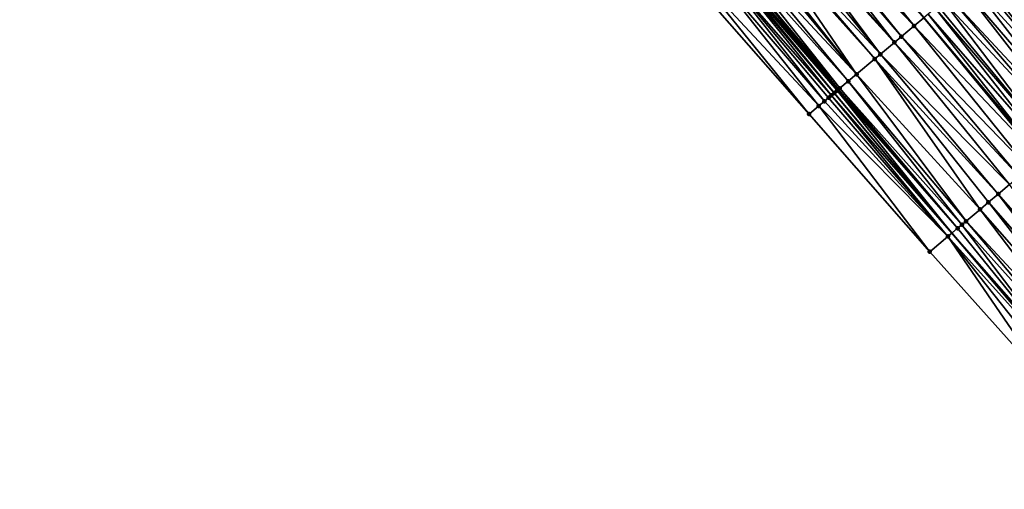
# Model space of a CAD drawing. Header units: feet. Extents: x 2004186 to 2014793, y 836912 to 864902.
# Tile 476 of 656: x 2007443 to 2007551, y 851774 to 851825. Entities that reach past the tile are written whole.
import ezdxf

# ---------------------------------------------------------------- set-up
doc = ezdxf.new("R2010")
doc.units = ezdxf.units.FT
doc.header["$LTSCALE"] = 100
doc.header["$MEASUREMENT"] = 0
for name, color, linetype, lineweight in [('EP_Travel Lane', 5, 'Continuous', 40), ('GPL_Skip Line', 2, 'Continuous', 40), ('Road Shots', 4, 'Continuous', 200), ('Road X-Section', 30, 'Continuous', 13)]:
    doc.layers.add(name, color=color, linetype=linetype, lineweight=lineweight)
doc.layers.add('I-77 SB_MM21-27-Surface-Border', color=7, linetype='Continuous')
doc.layers.add('I-77 SB_MM21-27-Surface-TIN', color=7, linetype='Continuous')

msp = doc.modelspace()

# ---------------------------------------------------------------- linework, layer by layer
at = {"layer": 'EP_Travel Lane'}
msp.add_polyline3d([(2007570.793330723, 851771.014521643, 434.817005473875), (2007557.86489253, 851786.2741778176, 434.8509902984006), (2007544.936497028, 851801.5337836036, 434.915286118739), (2007532.05063319, 851816.850676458, 434.9944426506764), (2007519.212721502, 851832.1865921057, 435.0379682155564), (2007506.374905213, 851847.5223937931, 435.1133429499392), (2007493.5371169, 851862.8581620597, 435.1980239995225), (2007480.699472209, 851878.1937587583, 435.3306054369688), (2007467.861817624, 851893.5293672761, 435.4598719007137), (2007455.024251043, 851908.8648706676, 435.6185170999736), (2007442.186681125, 851924.2003780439, 435.7760287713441), (2007429.332880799, 851939.5554357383, 435.9316822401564), (2007416.495602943, 851954.891014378, 436.0893727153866), (2007403.658229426, 851970.2267072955, 436.2248801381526), (2007390.821034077, 851985.562187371, 436.4016694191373), (2007377.983800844, 852000.8977127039, 436.5696962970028), (2007365.146606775, 852016.2331912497, 436.746768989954)], dxfattribs=at)
at = {"layer": 'GPL_Skip Line'}
msp.add_polyline3d([(2007593.417325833, 851763.9257781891, 434.9261233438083), (2007580.528480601, 851779.2188413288, 434.9466733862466), (2007567.639660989, 851794.5118740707, 434.9854355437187), (2007554.750797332, 851809.8049590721, 434.992887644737), (2007541.873390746, 851825.1076221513, 435.034522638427), (2007529.003965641, 851840.4170964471, 435.0699682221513), (2007516.134610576, 851855.7264874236, 435.1287140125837), (2007503.265309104, 851871.0358146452, 435.2052888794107), (2007490.396091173, 851886.3450424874, 435.3096552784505), (2007477.526880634, 851901.6542615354, 435.4164809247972), (2007464.657759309, 851916.9633744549, 435.5529856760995), (2007451.788603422, 851932.27252849, 435.677992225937), (2007438.931656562, 851947.5918225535, 435.8180751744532), (2007426.093954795, 851962.9272594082, 435.9514584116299), (2007413.256145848, 851978.2628242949, 436.0600149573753), (2007400.41848609, 851993.5982109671, 436.2031289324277), (2007387.580882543, 852008.9335304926, 436.3592634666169)], dxfattribs=at)
at = {"layer": 'I-77 SB_MM21-27-Surface-Border', "color": 3, "linetype": 'ByBlock', "lineweight": -2}
msp.add_polyline3d([(2007568.599676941, 851769.1657998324, 434.793076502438), (2007555.863779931, 851784.58773051, 434.8261248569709), (2007542.516219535, 851799.4940373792, 434.901223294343), (2007529.319505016, 851814.5548996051, 434.9846736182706), (2007516.143906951, 851829.6069673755, 435.0253286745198), (2007503.274639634, 851844.9162539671, 435.1132913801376), (2007490.405418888, 851860.2254851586, 435.216715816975), (2007477.383172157, 851875.4059411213, 435.3428858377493), (2007464.360932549, 851890.5863886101, 435.4714047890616), (2007451.338743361, 851905.7667761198, 435.6167385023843), (2007438.469698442, 851921.0757981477, 435.7786532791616), (2007426.050253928, 851936.8071358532, 435.9688119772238), (2007412.905939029, 851951.8856906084, 436.1259388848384), (2007400.681674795, 851967.7346392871, 436.2607944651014), (2007388.151000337, 851983.3264634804, 436.4663909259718), (2007374.70008124, 851998.148125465, 436.6493122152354), (2007362.015852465, 852013.6118045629, 436.8093653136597)], dxfattribs=at)
at = {"layer": 'I-77 SB_MM21-27-Surface-TIN', "color": 128, "linetype": 'ByBlock', "lineweight": -2}
for points in [[(2007527.779199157, 851839.3875591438, 435.0660527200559), (2007526.860614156, 851838.6154182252, 435.0597438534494), (2007540.801727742, 851824.2067678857, 435.0336501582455)], [(2007528.238494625, 851839.7736260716, 435.0701947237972), (2007527.779199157, 851839.3875591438, 435.0660527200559), (2007540.801727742, 851824.2067678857, 435.0336501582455)], [(2007528.238494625, 851839.7736260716, 435.0701947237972), (2007540.801727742, 851824.2067678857, 435.0336501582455), (2007541.873390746, 851825.1076221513, 435.034522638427)], [(2007526.40132128, 851838.2293482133, 435.0564643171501), (2007525.482747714, 851837.4571936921, 435.0539594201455), (2007538.65832849, 851822.4051464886, 435.0075381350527)], [(2007526.860614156, 851838.6154182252, 435.0597438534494), (2007526.40132128, 851838.2293482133, 435.0564643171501), (2007539.423824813, 851823.0485867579, 435.0157296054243)], [(2007526.40132128, 851838.2293482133, 435.0564643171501), (2007538.65832849, 851822.4051464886, 435.0075381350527), (2007539.423824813, 851823.0485867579, 435.0157296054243)], [(2007526.860614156, 851838.6154182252, 435.0597438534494), (2007539.423824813, 851823.0485867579, 435.0157296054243), (2007540.801727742, 851824.2067678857, 435.0336501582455)], [(2007525.176559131, 851837.199805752, 435.0539912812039), (2007524.564184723, 851836.6850265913, 435.0549724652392), (2007537.127367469, 851821.1182283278, 435.0016763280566)], [(2007525.482747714, 851837.4571936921, 435.0539594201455), (2007525.176559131, 851837.199805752, 435.0539912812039), (2007538.65832849, 851822.4051464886, 435.0075381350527)], [(2007525.176559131, 851837.199805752, 435.0539912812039), (2007537.127367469, 851821.1182283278, 435.0016763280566), (2007538.65832849, 851822.4051464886, 435.0075381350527)], [(2007524.564184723, 851836.6850265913, 435.0549724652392), (2007523.492503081, 851835.7841944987, 435.047897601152), (2007537.127367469, 851821.1182283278, 435.0016763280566)], [(2007523.186316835, 851835.5268037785, 435.0487069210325), (2007522.114648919, 851834.6259553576, 435.0461982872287), (2007534.524721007, 851818.9304825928, 434.9874777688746)], [(2007523.492503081, 851835.7841944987, 435.047897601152), (2007523.186316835, 851835.5268037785, 435.0487069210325), (2007536.514973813, 851820.603472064, 434.9962553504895)], [(2007523.186316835, 851835.5268037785, 435.0487069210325), (2007534.524721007, 851818.9304825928, 434.9874777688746), (2007536.514973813, 851820.603472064, 434.9962553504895)], [(2007523.492503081, 851835.7841944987, 435.047897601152), (2007536.514973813, 851820.603472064, 434.9962553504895), (2007537.127367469, 851821.1182283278, 435.0016763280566)], [(2007521.808467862, 851834.3685584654, 435.0487336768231), (2007520.889908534, 851833.5963870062, 435.050965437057), (2007534.524721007, 851818.9304825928, 434.9874777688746)], [(2007522.114648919, 851834.6259553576, 435.0461982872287), (2007521.808467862, 851834.3685584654, 435.0487336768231), (2007534.524721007, 851818.9304825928, 434.9874777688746)], [(2007520.277517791, 851833.0816272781, 435.0465122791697), (2007519.8182039, 851832.6955822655, 435.0362416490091), (2007532.687564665, 851817.3861845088, 434.9794064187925)], [(2007520.889908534, 851833.5963870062, 435.050965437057), (2007520.277517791, 851833.0816272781, 435.0465122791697), (2007533.606155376, 851818.1583186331, 434.9876137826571)], [(2007520.277517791, 851833.0816272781, 435.0465122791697), (2007532.687564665, 851817.3861845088, 434.9794064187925), (2007533.606155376, 851818.1583186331, 434.9876137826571)], [(2007520.889908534, 851833.5963870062, 435.050965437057), (2007533.606155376, 851818.1583186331, 434.9876137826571), (2007534.524721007, 851818.9304825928, 434.9874777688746)], [(2007518.593470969, 851831.6660050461, 435.0434887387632), (2007517.981092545, 851831.151230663, 435.0431338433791), (2007531.003579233, 851815.9704892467, 434.9968084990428)], [(2007518.593470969, 851831.6660050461, 435.0434887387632), (2007531.769063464, 851816.6139439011, 435.0009770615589), (2007519.212721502, 851832.1865921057, 435.0379682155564)], [(2007518.593470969, 851831.6660050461, 435.0434887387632), (2007531.462876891, 851816.3565535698, 435.0016781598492), (2007531.769063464, 851816.6139439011, 435.0009770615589)], [(2007518.593470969, 851831.6660050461, 435.0434887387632), (2007531.003579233, 851815.9704892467, 434.9968084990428), (2007531.462876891, 851816.3565535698, 435.0016781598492)], [(2007519.358922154, 851832.3094990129, 435.0366648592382), (2007519.212721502, 851832.1865921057, 435.0379682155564), (2007532.075230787, 851816.871357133, 434.9938718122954)], [(2007531.769063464, 851816.6139439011, 435.0009770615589), (2007532.05063319, 851816.850676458, 434.9944426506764), (2007519.212721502, 851832.1865921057, 435.0379682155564)], [(2007532.075230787, 851816.871357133, 434.9938718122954), (2007519.212721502, 851832.1865921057, 435.0379682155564), (2007532.05063319, 851816.850676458, 434.9944426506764)], [(2007519.512010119, 851832.4382005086, 435.0345443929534), (2007519.358922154, 851832.3094990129, 435.0366648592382), (2007532.381387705, 851817.1287827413, 434.9833055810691)], [(2007519.358922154, 851832.3094990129, 435.0366648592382), (2007532.075230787, 851816.871357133, 434.9938718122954), (2007532.381387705, 851817.1287827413, 434.9833055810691)], [(2007519.8182039, 851832.6955822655, 435.0362416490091), (2007519.512010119, 851832.4382005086, 435.0345443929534), (2007532.534473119, 851817.2574872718, 434.9803361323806)], [(2007519.512010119, 851832.4382005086, 435.0345443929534), (2007532.381387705, 851817.1287827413, 434.9833055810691), (2007532.534473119, 851817.2574872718, 434.9803361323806)], [(2007519.8182039, 851832.6955822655, 435.0362416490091), (2007532.534473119, 851817.2574872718, 434.9803361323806), (2007532.687564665, 851817.3861845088, 434.9794064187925)], [(2007549.834271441, 851831.7997353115, 435.0262098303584), (2007549.068805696, 851831.1562586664, 435.0281909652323), (2007562.397309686, 851816.2494023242, 434.979964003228)], [(2007550.446616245, 851832.3145496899, 435.0153791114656), (2007549.834271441, 851831.7997353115, 435.0262098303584), (2007563.161960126, 851816.8938475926, 434.9781065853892)], [(2007549.834271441, 851831.7997353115, 435.0262098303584), (2007562.397309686, 851816.2494023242, 434.979964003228), (2007563.161960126, 851816.8938475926, 434.9781065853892)], [(2007550.599694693, 851832.4432625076, 435.0100921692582), (2007550.446616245, 851832.3145496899, 435.0153791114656), (2007563.46781772, 851817.1516287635, 434.9755281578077)], [(2007550.446616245, 851832.3145496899, 435.0153791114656), (2007563.161960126, 851816.8938475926, 434.9781065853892), (2007563.46781772, 851817.1516287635, 434.9755281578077)], [(2007550.75278359, 851832.5719628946, 435.0082814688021), (2007550.599694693, 851832.4432625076, 435.0100921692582), (2007563.46781772, 851817.1516287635, 434.9755281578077)], [(2007517.981092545, 851831.151230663, 435.0431338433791), (2007516.756301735, 851830.1217222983, 435.0311257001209), (2007530.391195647, 851815.4557210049, 434.9947370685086)], [(2007517.981092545, 851831.151230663, 435.0431338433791), (2007530.391195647, 851815.4557210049, 434.9947370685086), (2007531.003579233, 851815.9704892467, 434.9968084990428)], [(2007548.456420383, 851830.6414924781, 435.0255452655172), (2007548.150233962, 851830.3841019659, 435.0262969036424), (2007560.256288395, 851814.4449556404, 434.9851243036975)], [(2007549.068805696, 851831.1562586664, 435.0281909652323), (2007548.456420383, 851830.6414924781, 435.0255452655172), (2007562.397309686, 851816.2494023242, 434.979964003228)], [(2007548.456420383, 851830.6414924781, 435.0255452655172), (2007560.256288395, 851814.4449556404, 434.9851243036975), (2007562.397309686, 851816.2494023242, 434.979964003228)], [(2007516.756301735, 851830.1217222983, 435.0311257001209), (2007516.143906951, 851829.6069673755, 435.0253286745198), (2007529.319505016, 851814.5548996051, 434.9846736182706)], [(2007516.756301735, 851830.1217222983, 435.0311257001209), (2007529.319505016, 851814.5548996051, 434.9846736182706), (2007530.391195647, 851815.4557210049, 434.9947370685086)], [(2007547.384789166, 851829.7406003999, 435.0352471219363), (2007546.772418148, 851829.2258172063, 435.0373570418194), (2007560.256288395, 851814.4449556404, 434.9851243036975)], [(2007547.690977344, 851829.9979888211, 435.0350802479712), (2007547.384789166, 851829.7406003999, 435.0352471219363), (2007560.256288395, 851814.4449556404, 434.9851243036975)], [(2007548.150233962, 851830.3841019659, 435.0262969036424), (2007547.690977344, 851829.9979888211, 435.0350802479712), (2007560.256288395, 851814.4449556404, 434.9851243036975)], [(2007546.006937, 851828.5823588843, 435.0342140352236), (2007544.629066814, 851827.4241388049, 435.0271862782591), (2007558.268196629, 851812.7693986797, 434.9895120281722)], [(2007546.772418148, 851829.2258172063, 435.0373570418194), (2007546.006937, 851828.5823588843, 435.0342140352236), (2007559.03284007, 851813.4138522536, 434.9826785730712)], [(2007546.006937, 851828.5823588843, 435.0342140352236), (2007558.268196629, 851812.7693986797, 434.9895120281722), (2007559.03284007, 851813.4138522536, 434.9826785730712)], [(2007546.772418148, 851829.2258172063, 435.0373570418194), (2007559.03284007, 851813.4138522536, 434.9826785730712), (2007560.256288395, 851814.4449556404, 434.9851243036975)], [(2007544.629066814, 851827.4241388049, 435.0271862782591), (2007544.016682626, 851826.9093712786, 435.0249148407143), (2007557.656474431, 851812.2538446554, 434.9896857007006)], [(2007544.629066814, 851827.4241388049, 435.0271862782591), (2007557.656474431, 851812.2538446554, 434.9896857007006), (2007558.268196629, 851812.7693986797, 434.9895120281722)], [(2007543.404319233, 851826.3945790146, 435.0295612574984), (2007543.098130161, 851826.1371916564, 435.0294309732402), (2007556.127165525, 851810.9649636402, 434.9876959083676)], [(2007544.016682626, 851826.9093712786, 435.0249148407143), (2007543.404319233, 851826.3945790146, 435.0295612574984), (2007556.127165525, 851810.9649636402, 434.9876959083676)], [(2007544.016682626, 851826.9093712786, 435.0249148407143), (2007556.127165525, 851810.9649636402, 434.9876959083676), (2007557.656474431, 851812.2538446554, 434.9896857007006)], [(2007542.33267489, 851825.4937025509, 435.0348965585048), (2007541.873390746, 851825.1076221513, 435.034522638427), (2007554.750797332, 851809.8049590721, 434.992887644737)], [(2007543.098130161, 851826.1371916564, 435.0294309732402), (2007542.33267489, 851825.4937025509, 435.0348965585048), (2007555.515446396, 851810.4494059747, 434.9900510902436)], [(2007542.33267489, 851825.4937025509, 435.0348965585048), (2007554.750797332, 851809.8049590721, 434.992887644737), (2007555.515446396, 851810.4494059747, 434.9900510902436)], [(2007543.098130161, 851826.1371916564, 435.0294309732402), (2007555.515446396, 851810.4494059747, 434.9900510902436), (2007556.127165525, 851810.9649636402, 434.9876959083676)], [(2007540.801727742, 851824.2067678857, 435.0336501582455), (2007539.423824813, 851823.0485867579, 435.0157296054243), (2007553.374404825, 851808.6449833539, 434.9807945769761)], [(2007540.801727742, 851824.2067678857, 435.0336501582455), (2007554.59786752, 851809.6760696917, 434.9934549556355), (2007541.873390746, 851825.1076221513, 435.034522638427)], [(2007540.801727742, 851824.2067678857, 435.0336501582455), (2007553.374404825, 851808.6449833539, 434.9807945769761), (2007554.59786752, 851809.6760696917, 434.9934549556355)], [(2007554.59786752, 851809.6760696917, 434.9934549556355), (2007554.750797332, 851809.8049590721, 434.992887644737), (2007541.873390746, 851825.1076221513, 435.034522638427)], [(2007539.423824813, 851823.0485867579, 435.0157296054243), (2007538.65832849, 851822.4051464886, 435.0075381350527), (2007552.303867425, 851807.7427917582, 434.9643549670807)], [(2007539.423824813, 851823.0485867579, 435.0157296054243), (2007552.303867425, 851807.7427917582, 434.9643549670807), (2007553.374404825, 851808.6449833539, 434.9807945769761)], [(2007538.65832849, 851822.4051464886, 435.0075381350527), (2007537.127367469, 851821.1182283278, 435.0016763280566), (2007551.233336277, 851806.8405927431, 434.9523601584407)], [(2007538.65832849, 851822.4051464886, 435.0075381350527), (2007551.233336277, 851806.8405927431, 434.9523601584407), (2007552.303867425, 851807.7427917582, 434.9643549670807)], [(2007537.127367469, 851821.1182283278, 435.0016763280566), (2007536.514973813, 851820.603472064, 434.9962553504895), (2007550.009882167, 851805.8094962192, 434.9458027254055)], [(2007537.127367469, 851821.1182283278, 435.0016763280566), (2007550.009882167, 851805.8094962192, 434.9458027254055), (2007551.233336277, 851806.8405927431, 434.9523601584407)], [(2007536.514973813, 851820.603472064, 434.9962553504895), (2007534.524721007, 851818.9304825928, 434.9874777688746), (2007548.021757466, 851804.1339783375, 434.9267771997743)], [(2007536.514973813, 851820.603472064, 434.9962553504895), (2007548.939347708, 851804.9073011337, 434.9314538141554), (2007550.009882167, 851805.8094962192, 434.9458027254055)], [(2007536.514973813, 851820.603472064, 434.9962553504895), (2007548.021757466, 851804.1339783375, 434.9267771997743), (2007548.939347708, 851804.9073011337, 434.9314538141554)], [(2007534.524721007, 851818.9304825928, 434.9874777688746), (2007533.606155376, 851818.1583186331, 434.9876137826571), (2007546.492448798, 851802.8450970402, 434.9249566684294)], [(2007534.524721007, 851818.9304825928, 434.9874777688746), (2007546.492448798, 851802.8450970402, 434.9249566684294), (2007548.021757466, 851804.1339783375, 434.9267771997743)], [(2007533.606155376, 851818.1583186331, 434.9876137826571), (2007532.687564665, 851817.3861845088, 434.9794064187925), (2007546.033649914, 851802.4584401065, 434.9199435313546)], [(2007533.606155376, 851818.1583186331, 434.9876137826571), (2007546.033649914, 851802.4584401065, 434.9199435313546), (2007546.492448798, 851802.8450970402, 434.9249566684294)], [(2007531.769063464, 851816.6139439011, 435.0009770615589), (2007531.462876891, 851816.3565535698, 435.0016781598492), (2007544.504338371, 851801.1695622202, 434.9160791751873)], [(2007531.769063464, 851816.6139439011, 435.0009770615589), (2007544.936497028, 851801.5337836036, 434.915286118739), (2007532.05063319, 851816.850676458, 434.9944426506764)], [(2007531.769063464, 851816.6139439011, 435.0009770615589), (2007544.504338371, 851801.1695622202, 434.9160791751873), (2007544.936497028, 851801.5337836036, 434.915286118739)], [(2007532.075230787, 851816.871357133, 434.9938718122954), (2007532.05063319, 851816.850676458, 434.9944426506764), (2007544.936497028, 851801.5337836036, 434.915286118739)], [(2007532.381387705, 851817.1287827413, 434.9833055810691), (2007532.075230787, 851816.871357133, 434.9938718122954), (2007544.936497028, 851801.5337836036, 434.915286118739)], [(2007532.534473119, 851817.2574872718, 434.9803361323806), (2007532.381387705, 851817.1287827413, 434.9833055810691), (2007545.574849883, 851802.0717845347, 434.9141146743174)], [(2007532.381387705, 851817.1287827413, 434.9833055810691), (2007544.936497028, 851801.5337836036, 434.915286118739), (2007545.574849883, 851802.0717845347, 434.9141146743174)], [(2007532.687564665, 851817.3861845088, 434.9794064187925), (2007532.534473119, 851817.2574872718, 434.9803361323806), (2007545.574849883, 851802.0717845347, 434.9141146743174)], [(2007532.687564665, 851817.3861845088, 434.9794064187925), (2007545.574849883, 851802.0717845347, 434.9141146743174), (2007546.033649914, 851802.4584401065, 434.9199435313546)], [(2007531.003579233, 851815.9704892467, 434.9968084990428), (2007530.391195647, 851815.4557210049, 434.9947370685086), (2007544.504338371, 851801.1695622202, 434.9160791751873)], [(2007531.462876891, 851816.3565535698, 435.0016781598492), (2007531.003579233, 851815.9704892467, 434.9968084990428), (2007544.504338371, 851801.1695622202, 434.9160791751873)], [(2007530.391195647, 851815.4557210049, 434.9947370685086), (2007529.319505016, 851814.5548996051, 434.9846736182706), (2007542.516219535, 851799.4940373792, 434.901223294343)], [(2007530.391195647, 851815.4557210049, 434.9947370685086), (2007542.516219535, 851799.4940373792, 434.901223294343), (2007544.504338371, 851801.1695622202, 434.9160791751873)], [(2007550.009882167, 851805.8094962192, 434.9458027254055), (2007548.939347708, 851804.9073011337, 434.9314538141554), (2007562.134041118, 851789.8720303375, 434.9016099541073)], [(2007551.233336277, 851806.8405927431, 434.9523601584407), (2007550.009882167, 851805.8094962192, 434.9458027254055), (2007563.204579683, 851790.7742205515, 434.9188817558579)], [(2007550.009882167, 851805.8094962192, 434.9458027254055), (2007562.134041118, 851789.8720303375, 434.9016099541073), (2007563.204579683, 851790.7742205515, 434.9188817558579)], [(2007548.939347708, 851804.9073011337, 434.9314538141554), (2007548.021757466, 851804.1339783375, 434.9267771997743), (2007561.216441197, 851789.0987190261, 434.8900490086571)], [(2007548.939347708, 851804.9073011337, 434.9314538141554), (2007561.216441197, 851789.0987190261, 434.8900490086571), (2007562.134041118, 851789.8720303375, 434.9016099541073)], [(2007548.021757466, 851804.1339783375, 434.9267771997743), (2007546.492448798, 851802.8450970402, 434.9249566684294), (2007560.145913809, 851788.1965155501, 434.8807227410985)], [(2007548.021757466, 851804.1339783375, 434.9267771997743), (2007560.145913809, 851788.1965155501, 434.8807227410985), (2007561.216441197, 851789.0987190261, 434.8900490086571)], [(2007546.492448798, 851802.8450970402, 434.9249566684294), (2007546.033649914, 851802.4584401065, 434.9199435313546), (2007559.381252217, 851787.5520835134, 434.874649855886)], [(2007546.492448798, 851802.8450970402, 434.9249566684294), (2007559.381252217, 851787.5520835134, 434.874649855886), (2007560.145913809, 851788.1965155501, 434.8807227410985)], [(2007544.504338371, 851801.1695622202, 434.9160791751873), (2007557.86489253, 851786.2741778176, 434.8509902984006), (2007544.936497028, 851801.5337836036, 434.915286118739)], [(2007545.574849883, 851802.0717845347, 434.9141146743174), (2007544.936497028, 851801.5337836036, 434.915286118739), (2007558.157777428, 851786.521011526, 434.8533871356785)], [(2007558.157777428, 851786.521011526, 434.8533871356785), (2007544.936497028, 851801.5337836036, 434.915286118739), (2007557.86489253, 851786.2741778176, 434.8509902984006)], [(2007546.033649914, 851802.4584401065, 434.9199435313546), (2007545.574849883, 851802.0717845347, 434.9141146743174), (2007558.157777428, 851786.521011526, 434.8533871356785)], [(2007546.033649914, 851802.4584401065, 434.9199435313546), (2007558.157777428, 851786.521011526, 434.8533871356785), (2007559.381252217, 851787.5520835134, 434.874649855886)], [(2007544.504338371, 851801.1695622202, 434.9160791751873), (2007542.516219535, 851799.4940373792, 434.901223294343), (2007555.863779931, 851784.58773051, 434.8261248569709)], [(2007544.504338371, 851801.1695622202, 434.9160791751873), (2007556.934318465, 851785.4899207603, 434.8433749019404), (2007557.86489253, 851786.2741778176, 434.8509902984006)], [(2007544.504338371, 851801.1695622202, 434.9160791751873), (2007555.863779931, 851784.58773051, 434.8261248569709), (2007556.934318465, 851785.4899207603, 434.8433749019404)]]:
    msp.add_3dface(points, dxfattribs=at)
at = {"layer": 'Road Shots', "lineweight": 100}
for p in [(2007540.801727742, 851824.2067678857, 435.0336501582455), (2007539.423824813, 851823.0485867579, 435.0157296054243), (2007538.65832849, 851822.4051464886, 435.0075381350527), (2007537.127367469, 851821.1182283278, 435.0016763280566), (2007536.514973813, 851820.603472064, 434.9962553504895), (2007534.524721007, 851818.9304825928, 434.9874777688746), (2007533.606155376, 851818.1583186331, 434.9876137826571), (2007531.769063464, 851816.6139439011, 435.0009770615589), (2007532.075230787, 851816.871357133, 434.9938718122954), (2007532.381387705, 851817.1287827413, 434.9833055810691), (2007532.534473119, 851817.2574872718, 434.9803361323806), (2007532.687564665, 851817.3861845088, 434.9794064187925), (2007531.003579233, 851815.9704892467, 434.9968084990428), (2007531.462876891, 851816.3565535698, 435.0016781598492), (2007529.319505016, 851814.5548996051, 434.9846736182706), (2007530.391195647, 851815.4557210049, 434.9947370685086), (2007550.009882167, 851805.8094962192, 434.9458027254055), (2007548.939347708, 851804.9073011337, 434.9314538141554), (2007548.021757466, 851804.1339783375, 434.9267771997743), (2007546.492448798, 851802.8450970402, 434.9249566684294), (2007545.574849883, 851802.0717845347, 434.9141146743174), (2007546.033649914, 851802.4584401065, 434.9199435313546), (2007544.504338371, 851801.1695622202, 434.9160791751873), (2007542.516219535, 851799.4940373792, 434.901223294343)]:
    msp.add_point(p, dxfattribs=at)
at = {"layer": 'Road X-Section', "extrusion": (-0.6434625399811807, 0.7654633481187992, 0.004671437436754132), "elevation": -639735.0618419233, "flags": 128}
msp.add_lwpolyline([(-2084823.619419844, 3423.504345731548), (-2084825.019419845, 3423.514409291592), (-2084825.819419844, 3423.516480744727), (-2084826.419419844, 3423.521350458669), (-2084826.819419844, 3423.520649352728), (-2084827.219419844, 3423.51354402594), (-2084827.619419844, 3423.502977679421), (-2084827.819419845, 3423.500008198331), (-2084828.019419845, 3423.499078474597), (-2084829.219419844, 3423.507285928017), (-2084830.419419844, 3423.50714991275), (-2084833.019419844, 3423.51592759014), (-2084833.819419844, 3423.521348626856), (-2084835.819419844, 3423.527210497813), (-2084836.819419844, 3423.535402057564), (-2084838.619419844, 3423.553322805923), (-2084840.619419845, 3423.554569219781), (-2084841.619419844, 3423.549103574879), (-2084842.019419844, 3423.54923386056), (-2084842.819419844, 3423.544587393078), (-2084843.619419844, 3423.546858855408), (-2084845.419419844, 3423.553886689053), (-2084846.419419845, 3423.557029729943), (-2084847.219419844, 3423.55491978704), (-2084847.619419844, 3423.554752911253), (-2084848.219419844, 3423.545969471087), (-2084848.619419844, 3423.54521782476), (-2084849.419419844, 3423.547863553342), (-2084850.419419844, 3423.545882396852), (-2084851.219419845, 3423.535051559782), (-2084851.419419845, 3423.529764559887), (-2084851.619419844, 3423.527953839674), (-2084851.819419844, 3423.530982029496), (-2084852.219419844, 3423.540339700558), (-2084852.419419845, 3423.540179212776), (-2084852.619419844, 3423.535190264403), (-2084853.019419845, 3423.515151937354), (-2084855.219419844, 3423.38692060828), (-2084855.419419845, 3423.373138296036), (-2084855.619419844, 3423.363688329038)], dxfattribs=at)
at = {"layer": 'Road X-Section', "extrusion": (-0.6444406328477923, 0.7646512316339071, 0.002182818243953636), "elevation": -642411.4880902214, "flags": 128}
msp.add_lwpolyline([(-2084009.027421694, 1837.173116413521), (-2084011.627421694, 1837.187972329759), (-2084013.027421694, 1837.186007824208), (-2084013.627421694, 1837.191836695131), (-2084014.227421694, 1837.19684984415), (-2084016.227421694, 1837.198670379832), (-2084017.427421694, 1837.203347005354), (-2084018.827421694, 1837.217695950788), (-2084020.427421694, 1837.224253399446), (-2084021.827421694, 1837.236248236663), (-2084023.227421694, 1837.252687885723), (-2084024.827421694, 1837.265348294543), (-2084026.027421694, 1837.261944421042), (-2084026.827421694, 1837.259589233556), (-2084028.827421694, 1837.261579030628), (-2084029.627421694, 1837.261405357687), (-2084030.627421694, 1837.254571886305), (-2084032.227421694, 1837.257017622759), (-2084035.027421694, 1837.251857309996), (-2084036.027421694, 1837.249999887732), (-2084036.427421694, 1837.247421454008), (-2084037.227421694, 1837.248031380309), (-2084037.427421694, 1837.244439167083), (-2084037.627421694, 1837.237594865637), (-2084037.827421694, 1837.226960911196), (-2084038.827421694, 1837.159117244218), (-2084039.627421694, 1837.109904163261)], dxfattribs=at)

doc.saveas('drawing.dxf')
